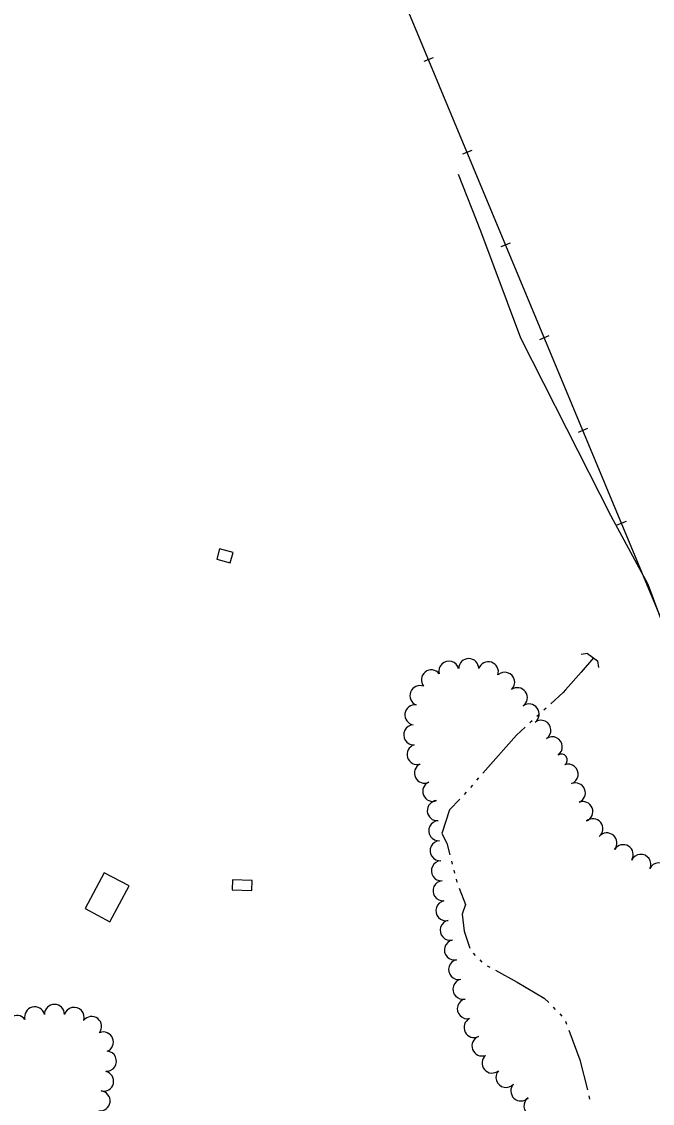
# Model space of a CAD drawing. Extents: x -25029 to 2274964, y -81170 to 687028.
# Drawn here: x -1791 to -1163, y -62638 to -61561 of the extents above; entities that cross this region are included whole.
import ezdxf

# ---------------------------------------------------------------- set-up
doc = ezdxf.new("R2010")
doc.units = 0
for name, color, linetype in [('BLDG', 7, 'Continuous'), ('CULVERT', 7, 'Continuous'), ('GE_X_CL_2000', 7, 'Continuous'), ('RR', 7, 'Continuous'), ('TREES', 7, 'Continuous'), ('WATER', 7, 'Continuous')]:
    doc.layers.add(name, color=color, linetype=linetype)

msp = doc.modelspace()

# ---------------------------------------------------------------- linework, layer by layer
at = {"layer": 'BLDG'}
for points in [[(-1583.6, -62099.4), (-1580.7, -62089), (-1594.1, -62085.3), (-1597, -62095.6)], [(-1703.3, -62456.7), (-1684.3, -62421), (-1709.1, -62407.9), (-1728, -62443.6)], [(-1562, -62425.5), (-1561.7, -62415.7), (-1581.4, -62415.1), (-1581.7, -62424.9)]]:
    msp.add_lwpolyline(points, close=True, dxfattribs=at)
at = {"layer": 'CULVERT'}
for p, q in [((-1227.9, -62189.7), (-1234.3, -62190.7)), ((-1227.9, -62189.7), (-1217.9, -62197.1)), ((-1217.9, -62197.1), (-1216.8, -62203.7))]:
    msp.add_line(p, q, dxfattribs=at)
at = {"layer": 'GE_X_CL_2000'}
msp.add_lwpolyline([(-1356.5, -61712.5), (-1334.5, -61768.8), (-1294.5, -61875.2), (-1248.6, -61965.5), (-1204.5, -62052.5), (-1167.9, -62120.6), (-1132.5, -62215.1), (-1105.9, -62281.3), (-1074.3, -62364), (-1046.7, -62430), (-1027.8, -62483.7), (-1013.4, -62523.9), (-1004.6, -62544.3), (-993.7, -62570.2), (-965.3, -62633.4), (-948.9, -62670.3), (-912.8, -62750.9), (-864.8, -62879.9), (-726.7, -63240), (-645.5, -63452.3)], dxfattribs=at)
at = {"layer": 'RR'}
for p, q in [((-1381.6, -61596.4), (-1390.8, -61600.3)), ((-1343.1, -61688.8), (-1352.4, -61692.6)), ((-1304.7, -61781.1), (-1314, -61784.9)), ((-1266.3, -61873.4), (-1275.5, -61877.3)), ((-1227.9, -61965.7), (-1237.1, -61969.6)), ((-1189.5, -62058.1), (-1198.7, -62061.9))]:
    msp.add_line(p, q, dxfattribs=at)
msp.add_lwpolyline([(-151.2, -64748.4), (-247.3, -64492.1), (-367.9, -64176.4), (-504.7, -63822), (-589.9, -63593.1), (-665.3, -63392.3), (-791.3, -63063.6), (-890.7, -62800.2), (-968.2, -62606.3), (-1143.3, -62182.1), (-1441.3, -61465.9)], dxfattribs=at)
at = {"layer": 'TREES'}
msp.add_line((-1250.5, -62300.4), (-1250.5, -62300.4), dxfattribs=at)
for centre, radius, start, end in [((-1365.8, -62207.3), 10, 14.7416, 194.7416), ((-1346.1, -62204.7), 10, 359.9601, 179.9601), ((-1326.6, -62207.8), 10, 341.8364, 161.8364), ((-1383.3, -62216), 10, 38.4477, 218.4477), ((-1310.3, -62218.3), 10, 312.9718, 132.9718), ((-1394.7, -62231.6), 10, 68.8194, 248.8194), ((-1297.7, -62233.7), 10, 305.7507, 125.7507), ((-1399.8, -62250.8), 10, 81.5664, 261.5664), ((-1285.9, -62249.9), 10, 306.3856, 126.3856), ((-1400.9, -62270.7), 10, 92.415, 272.415), ((-1274.3, -62266.1), 10, 304.702, 124.702), ((-1262.9, -62282.6), 10, 304.702, 124.702), ((-1397.5, -62290.2), 10, 106.9027, 286.9027), ((-1253.8, -62295.6), 5.86, 304.6832, 124.6832), ((-1390.2, -62308.7), 10, 116.5161, 296.5161), ((-1247.1, -62309.8), 10, 289.8719, 109.8719), ((-1381.9, -62326.9), 10, 112.3706, 292.3706), ((-1240, -62328.5), 10, 291.9164, 111.9164), ((-1377.4, -62346.1), 10, 94.2263, 274.2263), ((-1232.5, -62347.1), 10, 291.9164, 111.9164), ((-1375.9, -62366.1), 10, 94.0541, 274.0541), ((-1222.5, -62364.1), 10, 309.021, 129.021), ((-1208.5, -62378.3), 10, 320.2916, 140.2916), ((-1374.6, -62386), 10, 93.7122, 273.7122), ((-1192.3, -62390), 10, 327.8513, 147.8513), ((-1174.8, -62399.6), 10, 334.8277, 154.8277), ((-1373.3, -62406), 10, 93.7122, 273.7122), ((-1156.7, -62408.1), 10, 334.8277, 154.8277), ((-1371.7, -62425.9), 10, 95.0169, 275.0169), ((-1368.8, -62445.7), 10, 102.1628, 282.1628), ((-1364.6, -62465.2), 10, 102.1628, 282.1628), ((-1360.3, -62484.8), 10, 102.1628, 282.1628), ((-1356.1, -62504.3), 10, 102.1628, 282.1628), ((-1351.9, -62523.9), 10, 102.1628, 282.1628), ((-1347.5, -62543.4), 10, 103.1963, 283.1963), ((-1778.3, -62551.5), 10, 14.2252, 194.2252), ((-1758.6, -62549), 10, 359.9424, 179.9424), ((-1739, -62552), 10, 342.6862, 162.6862), ((-1796, -62560), 10, 37.0278, 217.0278), ((-1721.6, -62561.1), 10, 322.3031, 142.3031), ((-1340.8, -62562.1), 10, 116.3753, 296.3753), ((-1709.9, -62576.5), 10, 292.1315, 112.1315), ((-1332.9, -62580.4), 10, 110.4731, 290.4731), ((-1706.8, -62595.7), 10, 266.3357, 86.3357), ((-1322.9, -62597.4), 10, 130.1361, 310.1361), ((-1709.7, -62615.5), 10, 256.8768, 76.8768), ((-1309, -62611.7), 10, 138.5854, 318.5854), ((-1294.2, -62625.2), 10, 136.7093, 316.7093), ((-1713.2, -62635.1), 10, 262.7711, 82.7711), ((-1281.2, -62640.2), 10, 125.0498, 305.0498)]:
    msp.add_arc(centre, radius, start, end, dxfattribs=at)
at = {"layer": 'WATER'}
for p, q in [((-1269.1, -62244), (-1271.4, -62246.1)), ((-1276, -62250.3), (-1278.3, -62252.4)), ((-1283, -62256.6), (-1285.3, -62258.7)), ((-1336.3, -62313.6), (-1338.3, -62315.9)), ((-1348.7, -62327.7), (-1350.7, -62330)), ((-1342.5, -62320.6), (-1344.5, -62323)), ((-1363.4, -62396.3), (-1362.6, -62399.3)), ((-1361, -62405.3), (-1360.2, -62408.3)), ((-1341.8, -62488.1), (-1339.6, -62490.3)), ((-1335.1, -62494.7), (-1332.9, -62496.9)), ((-1327.8, -62500.5), (-1325.1, -62501.9)), ((-1262.1, -62541.8), (-1259.9, -62544.1)), ((-1255.5, -62548.5), (-1253.4, -62550.8)), ((-1249.9, -62555.8), (-1248.8, -62558.8)), ((-1226.5, -62630.2), (-1225.7, -62633.3))]:
    msp.add_line(p, q, dxfattribs=at)
for points in [[(-1221.9, -62194.1), (-1234.2, -62208.2), (-1249.7, -62225.9), (-1252, -62228.5), (-1264.5, -62239.8)], [(-1289.9, -62262.9), (-1298.7, -62270.9), (-1332.2, -62308.9)], [(-1355, -62334.6), (-1365.1, -62345.2), (-1373, -62368.8), (-1368, -62378.6), (-1365, -62390.2)], [(-1358.6, -62414.4), (-1358.2, -62416), (-1357.7, -62417.4)], [(-1355.5, -62423.2), (-1349.3, -62439.6), (-1352.7, -62449.2), (-1350.8, -62466.2), (-1345.1, -62483)], [(-1319.6, -62504.9), (-1297.8, -62516.8), (-1271, -62532.7), (-1266.4, -62537.3)], [(-1246.6, -62564.6), (-1235.6, -62594.2), (-1228, -62624.2)]]:
    msp.add_lwpolyline(points, dxfattribs=at)

doc.saveas('drawing.dxf')
